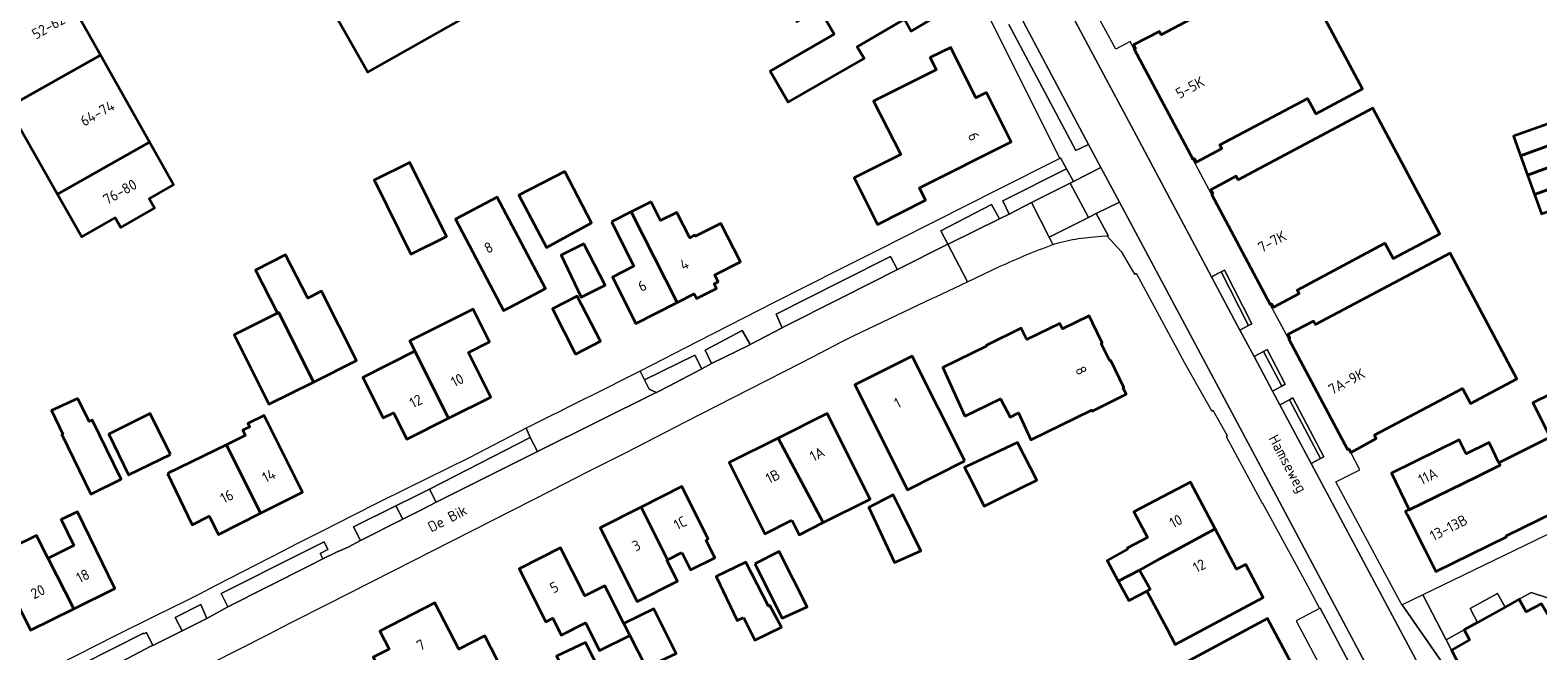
# Model space of a CAD drawing. Header units: metres. Extents: x 152391 to 157968, y 462336 to 467280.
# Tile 351 of 656: x 153896 to 154089, y 465799 to 465878. Entities that reach past the tile are written whole.
import ezdxf
from ezdxf.enums import TextEntityAlignment as Align

# ---------------------------------------------------------------- set-up
doc = ezdxf.new("R2010")
doc.units = ezdxf.units.M
doc.header["$LTSCALE"] = 0.75
for name, color, linetype, lineweight in [('B-WE-GR-BEPLANTING_CULTUUR_HEESTERS-GV', 251, 'Continuous', 18), ('B-WE-GR-GROENVOORZIENING-GV', 251, 'Continuous', 18), ('B-WE-IE-TERREINAFSCHEIDING_KUNSTMATIG_MUUR-GV', 251, 'Continuous', 18), ('B-WE-OG-BEBOUWING-GV', 6, 'Continuous', 35), ('B-WE-OG-BEBOUWING-T18', 1, 'Continuous', 18), ('B-WE-OG-TOPOGRAFIE-T18', 1, 'Continuous', 18), ('B-WE-VH-VERHARDING_BEDRIJFSVLOERPLAAT-GV', 251, 'Continuous', 18), ('B-WE-VH-VERHARDING_BETONSTRAATSTEEN-GV', 251, 'Continuous', 18), ('B-WE-VH-VERHARDING_STRAATBAKSTEEN-GV', 251, 'Continuous', 18), ('B-WE-VH-VERHARDING_TEGEL-GV', 251, 'Continuous', 18)]:
    doc.layers.add(name, color=color, linetype=linetype, lineweight=lineweight)
doc.styles.add('NLCS-ISO-M750-T18', font='NLCS-ISO.ttf', dxfattribs={"height": 1.35})

msp = doc.modelspace()

# ---------------------------------------------------------------- linework, layer by layer
at = {"layer": 'B-WE-GR-BEPLANTING_CULTUUR_HEESTERS-GV'}
for points in [[(154021.52, 465854.69), (154024.41, 465856.15), (154029.33, 465858.64), (154029.75, 465858.85), (154028.87, 465860.48), (154020.74, 465856.39)], [(154013.67, 465850.83), (154013.72, 465850.85), (154017.12, 465852.48), (154020.3, 465854.08), (154019.28, 465855.9), (154012.8, 465852.54)], [(153992.47, 465840.13), (153992.54, 465840.16), (154000, 465843.92), (154007.23, 465847.58), (154007.2, 465847.64), (154006.33, 465849.27), (154000, 465846.07), (153991.72, 465841.89), (153992.43, 465840.2)], [(153983.45, 465835.55), (153988.33, 465837.96), (153988.4, 465838), (153988.32, 465838.15), (153987.37, 465839.79), (153982.64, 465837.25)], [(153982.21, 465834.9), (153981.29, 465836.63), (153977.04, 465834.55), (153974.84, 465833.47), (153975.46, 465832.29), (153976.41, 465831.87), (153977.97, 465832.68)], [(153961.16, 465824.3), (153960.22, 465826.1), (153947.36, 465819.48), (153948.21, 465817.8)], [(153937.63, 465814.64), (153938.52, 465812.89), (153943.92, 465815.63), (153943.05, 465817.35)], [(153920.66, 465806.1), (153921.53, 465804.4), (153931.84, 465809.6), (153933.7, 465810.54), (153933.35, 465811.24), (153934.35, 465811.74), (153933.86, 465812.73), (153930.98, 465811.28)], [(153918.83, 465802.94), (153918.09, 465804.71), (153918.09, 465804.72), (153914.81, 465803.07), (153915.67, 465801.35)], [(153911.91, 465799.47), (153911.1, 465801.12), (153910.79, 465800.97), (153910.75, 465801.05), (153898.9, 465795.07), (153899.8, 465793.27), (153905.78, 465796.26), (153911.67, 465799.36)]]:
    msp.add_lwpolyline(points, close=True, dxfattribs=at)
at = {"layer": 'B-WE-GR-GROENVOORZIENING-GV'}
for points in [[(154047.45, 465846.66), (154051.08, 465839.84), (154052.16, 465840.42), (154048.65, 465847.3)], [(154055.25, 465832.04), (154056.43, 465832.67), (154054.09, 465837.11), (154052.89, 465836.47)], [(154060.2, 465822.77), (154061.38, 465823.4), (154057.4, 465830.91), (154056.2, 465830.27)], [(154068.39, 465790.98), (154061.35, 465804.24), (154061.27, 465804.2), (154058.27, 465802.61), (154065.31, 465789.35)]]:
    msp.add_lwpolyline(points, close=True, dxfattribs=at)
at = {"layer": 'B-WE-IE-TERREINAFSCHEIDING_KUNSTMATIG_MUUR-GV'}
for points in [[(154052.16, 465840.42), (154052.6, 465840.65), (154049.1, 465847.53), (154048.65, 465847.3)], [(154056.43, 465832.67), (154056.88, 465832.91), (154054.54, 465837.35), (154054.09, 465837.11)], [(154057.4, 465830.91), (154061.38, 465823.4), (154061.82, 465823.63), (154057.84, 465831.15)]]:
    msp.add_lwpolyline(points, close=True, dxfattribs=at)
at = {"layer": 'B-WE-OG-BEBOUWING-GV'}
for points in [[(153972.91, 465920.92), (153952.09, 465909.14), (153932.14, 465897.85), (153926.95, 465894.91), (153939.44, 465872.84), (153989.88, 465901.37)], [(154058.2, 465886.78), (154041.01, 465877.63), (154040.76, 465878.07), (154037.47, 465876.34), (154037.7, 465875.9), (154037.54, 465875.79), (154045.06, 465861.7), (154045.24, 465861.79), (154045.48, 465861.33), (154048.77, 465863.08), (154048.52, 465863.54), (154059.73, 465869.5), (154060.78, 465867.53), (154066.75, 465870.71)], [(153898.95, 465886.18), (153887.09, 465879.52), (153893.41, 465868.39), (153905.23, 465875.03)], [(153905.23, 465875.03), (153893.41, 465868.39), (153899.72, 465857.25), (153911.52, 465863.88)], [(154018.62, 465870.25), (154017.27, 465869.58), (154014.07, 465876.02), (154011.41, 465874.73), (154012.2, 465873.15), (154004.19, 465869.13), (154007.67, 465862.32), (154001.69, 465859.34), (154004.7, 465853.37), (154010.83, 465856.46), (154010.04, 465858.03), (154021.78, 465863.95)], [(154047.43, 465857.23), (154054.95, 465843.12), (154055.13, 465843.21), (154055.37, 465842.76), (154058.66, 465844.51), (154058.41, 465844.97), (154069.62, 465850.96), (154070.67, 465848.99), (154076.64, 465852.18), (154068.08, 465868.25), (154050.85, 465859.08), (154050.61, 465859.54), (154047.33, 465857.8), (154047.59, 465857.32)], [(154086.98, 465862.16), (154092.13, 465864.02), (154091.27, 465866.51), (154086.09, 465864.64)], [(153899.72, 465857.25), (153902.83, 465851.77), (153907.12, 465854.2), (153907.82, 465852.99), (153912.14, 465855.44), (153911.46, 465856.66), (153914.59, 465858.43), (153911.52, 465863.88)], [(154092.13, 465864.02), (154086.98, 465862.16), (154087.87, 465859.69), (154092.98, 465861.53)], [(154087.87, 465859.69), (154088.76, 465857.21), (154093.84, 465859.04), (154092.98, 465861.53)], [(153940.37, 465858.8), (153944.96, 465849.55), (153949.53, 465851.81), (153944.9, 465861.14), (153944.82, 465861.3), (153940.25, 465859.03)], [(153964.67, 465860.13), (153958.79, 465857.11), (153962.32, 465850.43), (153968.06, 465853.57)], [(154093.84, 465859.04), (154088.76, 465857.21), (154089.65, 465854.74), (154094.7, 465856.56)], [(153957.49, 465842.68), (153960.81, 465844.43), (153962.18, 465845.15), (153956.02, 465856.87), (153950.66, 465854.05), (153956.82, 465842.33)], [(153975.7, 465856.26), (153973.16, 465854.98), (153979.03, 465843.35), (153981.21, 465844.46), (153981.5, 465843.88), (153984.08, 465845.18), (153983.77, 465845.77), (153984.3, 465846.03), (153983.85, 465846.92), (153987.13, 465848.58), (153984.65, 465853.5), (153981.37, 465851.84), (153981.3, 465851.98), (153980.66, 465851.66), (153979.02, 465854.91), (153976.92, 465853.85)], [(153970.62, 465853.69), (153973.49, 465848.01), (153970.76, 465846.63), (153973.76, 465840.69), (153979.03, 465843.35), (153973.16, 465854.98)], [(153967.1, 465850.89), (153964.18, 465849.41), (153966.76, 465844.07), (153969.83, 465845.59)], [(153927.87, 465842), (153928.05, 465842.09), (153932.48, 465833.19), (153932.58, 465833.23), (153937.99, 465835.94), (153933.54, 465844.84), (153931.75, 465843.94), (153928.92, 465849.47), (153925.05, 465847.52)], [(154068.26, 465826.4), (154079.54, 465832.38), (154080.57, 465830.43), (154086.53, 465833.59), (154077.97, 465849.7), (154060.74, 465840.54), (154060.5, 465841), (154057.21, 465839.26), (154057.48, 465838.81), (154057.33, 465838.69), (154064.84, 465824.56), (154064.99, 465824.64), (154065.26, 465824.18), (154068.53, 465825.95)], [(153966.04, 465836.76), (153969.23, 465838.4), (153966.26, 465844.18), (153963.07, 465842.54)], [(153945.48, 465837.13), (153949.79, 465828.55), (153955.2, 465831.26), (153952.33, 465836.98), (153955.01, 465838.32), (153952.91, 465842.52), (153944.82, 465838.46)], [(153932.48, 465833.19), (153928.05, 465842.09), (153927.87, 465842), (153922.33, 465839.23), (153926.78, 465830.34)], [(154015.88, 465828.8), (154020.43, 465831.04), (154021.65, 465828.71), (154022.71, 465829.26), (154024.33, 465825.78), (154032.08, 465829.59), (154032.15, 465829.44), (154036.53, 465831.64), (154036.13, 465832.44), (154036.23, 465832.49), (154034.53, 465835.94), (154034.43, 465835.9), (154033.33, 465838.14), (154033.43, 465838.19), (154032.2, 465840.77), (154031.76, 465841.67), (154028.36, 465839.99), (154028.01, 465840.7), (154023.8, 465838.64), (154023.09, 465840.09), (154018.58, 465837.87), (154018.64, 465837.76), (154013.04, 465835.03)], [(154072.46, 465816.24), (154074.73, 465811.75), (154076.15, 465808.92), (154085.21, 465813.36), (154085.15, 465813.5), (154109.83, 465825.59), (154105.16, 465832.84), (154101.99, 465839.45), (154096.92, 465836.95), (154097.85, 465835.08), (154088.58, 465830.54), (154090.79, 465826.15), (154084.22, 465822.84), (154084.36, 465822.56), (154081.5, 465821.1), (154072.74, 465816.85), (154072.32, 465816.64), (154072.27, 465816.61)], [(153949.79, 465828.55), (153945.48, 465837.13), (153938.8, 465833.77), (153941.4, 465828.59), (153942.73, 465829.26), (153944.43, 465825.86)], [(154015.86, 465823.09), (154009.12, 465836.49), (154001.8, 465832.81), (154008.54, 465819.4)], [(153902.32, 465831.09), (153898.95, 465829.55), (153900.4, 465826.51), (153900.3, 465826.46), (153903.99, 465818.85), (153907.88, 465820.74), (153904.18, 465828.35), (153903.77, 465828.14)], [(153914.19, 465823.91), (153911.57, 465829.16), (153906.3, 465826.51), (153908.82, 465821.32)], [(153925.73, 465816.4), (153931.07, 465819.09), (153926.17, 465828.91), (153924.11, 465827.88), (153924.33, 465827.44), (153923.44, 465827.03), (153923.77, 465826.34), (153921.36, 465825.17)], [(153997.73, 465815.2), (154003.73, 465818.21), (153998.23, 465829.16), (153991.97, 465826.01)], [(153913.82, 465821.5), (153916.98, 465814.9), (153919.16, 465816), (153920.32, 465813.69), (153925.73, 465816.4), (153921.36, 465825.17)], [(153993.71, 465815.5), (153994.64, 465813.65), (153997.73, 465815.2), (153991.97, 465826.01), (153985.7, 465822.87), (153990.27, 465813.77)], [(154020.65, 465818.44), (154025.06, 465820.61), (154022.59, 465825.44), (154015.99, 465822.34), (154015.83, 465822.26), (154016.25, 465821.42), (154018.34, 465817.29)], [(154072.74, 465816.85), (154081.5, 465821.1), (154084.36, 465822.56), (154084.22, 465822.84), (154082.97, 465825.44), (154080.04, 465824.02), (154079.13, 465825.8), (154070.47, 465821.54)], [(153979.65, 465811.35), (153980.76, 465809.13), (153983.87, 465810.7), (153982.74, 465812.95), (153983.03, 465813.1), (153979.65, 465819.8), (153974.42, 465817.16), (153977.81, 465810.42)], [(154040.75, 465810.53), (154047.92, 465814.39), (154044.76, 465820.39), (154037.48, 465816.58), (154039.25, 465813.3), (154036.62, 465811.93), (154036.69, 465811.81), (154034.07, 465810.36), (154035.5, 465807.69), (154038.23, 465809.11)], [(153974.42, 465817.16), (153969.18, 465814.52), (153973.93, 465805.09), (153979.08, 465807.69), (153977.72, 465810.38), (153977.81, 465810.42)], [(154004.22, 465817.48), (154003.58, 465817.15), (154006.84, 465810.08), (154010.24, 465811.58), (154007.79, 465816.53), (154006.69, 465818.76), (154005.88, 465818.34)], [(153898.59, 465810.64), (153898.53, 465810.6), (153901.8, 465804.16), (153907.08, 465806.76), (153902.27, 465816.56), (153900.21, 465815.6), (153901.82, 465812.27)], [(153901.8, 465804.16), (153898.53, 465810.6), (153897.06, 465813.53), (153893.83, 465811.95), (153893.56, 465812.49), (153891.3, 465811.39), (153891.39, 465811.2), (153896.29, 465801.44)], [(154047.92, 465814.39), (154040.75, 465810.53), (154038.23, 465809.11), (154039.6, 465806.69), (154039.14, 465806.44), (154041.72, 465801.63), (154042.8, 465799.61), (154054.06, 465805.63), (154051.82, 465809.84), (154050.63, 465809.22)], [(153973, 465800.76), (153972.23, 465802.27), (153969.78, 465807.12), (153967.21, 465805.82), (153964.11, 465811.95), (153958.82, 465809.29), (153962.22, 465802.5), (153963.12, 465802.95), (153964.2, 465800.8), (153967.32, 465802.37), (153969.11, 465798.82)], [(153988.99, 465809.9), (153992.49, 465802.95), (153995.67, 465804.43), (153992.11, 465811.48)], [(153987.55, 465803.06), (153988.99, 465800.16), (153992.39, 465801.8), (153990.91, 465804.59), (153990.73, 465804.51), (153987.84, 465810.13), (153984.04, 465808.28), (153986.71, 465802.68)], [(154035.5, 465807.69), (154036.84, 465805.21), (154039.14, 465806.44), (154039.6, 465806.69), (154038.23, 465809.11)], [(153955.68, 465785.61), (153960.84, 465788.24), (153954.42, 465800.72), (153951.08, 465799), (153948.03, 465804.92), (153940.99, 465801.3), (153942.17, 465799.01), (153940.13, 465797.97), (153943.16, 465792.07), (153950.79, 465795.75)], [(153972.23, 465802.27), (153973, 465800.76), (153975.06, 465796.67), (153978.91, 465798.44), (153976.04, 465804.16)], [(153970.45, 465793.67), (153967.3, 465799.84), (153963.6, 465798.08), (153966.81, 465791.81)]]:
    msp.add_lwpolyline(points, close=True, dxfattribs=at)
for points in [[(153994.3, 465879.38), (153994.35, 465879.3), (153997.27, 465880.98), (153999.14, 465877.73), (153990.94, 465872.99), (153993.24, 465869), (154002.98, 465874.62), (154002.1, 465876.11), (154008.12, 465879.63), (154009, 465878.12), (154012.03, 465879.89), (154010.27, 465882.92), (154008.76, 465882.05), (154006.27, 465886.33), (154007.78, 465887.25), (154006.02, 465890.28), (154002.98, 465888.54), (154003.87, 465887), (154000.49, 465885.03), (153997.09, 465890.89), (153987.64, 465885.43), (153987.66, 465885.38)], [(154123.23, 465783.22), (154109.49, 465808.61), (154107.37, 465812.53), (154091.49, 465804.05), (154090.43, 465803.48), (154089.68, 465804.78), (154087.69, 465803.78), (154086.83, 465805.38), (154085, 465804.36), (154081.5, 465802.43), (154079.79, 465801.48), (154080.44, 465800.18), (154078.17, 465798.85), (154082.95, 465789.64)], [(154060.38, 465792.12), (154054.58, 465802.9), (154020.86, 465784.75)]]:
    msp.add_lwpolyline(points, dxfattribs=at)
at = {"layer": 'B-WE-VH-VERHARDING_BEDRIJFSVLOERPLAAT-GV'}
msp.add_lwpolyline([(154085, 465804.36), (154084.04, 465806.1), (154080.52, 465804.19), (154081.5, 465802.43)], close=True, dxfattribs=at)
at = {"layer": 'B-WE-VH-VERHARDING_BETONSTRAATSTEEN-GV'}
for points in [[(154075.88, 465793.36), (154070.32, 465803.83), (154060.2, 465822.77), (154056.2, 465830.27), (154055.25, 465832.04), (154052.89, 465836.47), (154051.08, 465839.84), (154047.45, 465846.66), (154037.48, 465865.33), (154029.05, 465881.13)], [(154029.05, 465881.13), (154037.48, 465865.33), (154047.45, 465846.66), (154048.65, 465847.3), (154049.1, 465847.53), (154052.6, 465840.65), (154052.16, 465840.42), (154051.08, 465839.84), (154052.89, 465836.47), (154054.09, 465837.11), (154054.54, 465837.35), (154056.88, 465832.91), (154056.43, 465832.67), (154055.25, 465832.04), (154056.2, 465830.27), (154057.4, 465830.91), (154057.84, 465831.15), (154061.82, 465823.63), (154061.38, 465823.4), (154060.2, 465822.77), (154070.32, 465803.83), (154075.88, 465793.36)], [(154018.8, 465880.53), (154018.66, 465880.46), (154028.02, 465861.82), (154028.12, 465861.87), (154028.87, 465860.48), (154029.75, 465858.85), (154033.29, 465860.65), (154031.71, 465863.6), (154030.08, 465862.82), (154021.49, 465878.97)], [(154021.49, 465878.97), (154030.08, 465862.82), (154031.71, 465863.6), (154023.29, 465879.41)], [(154023.29, 465879.41), (154031.71, 465863.6), (154033.29, 465860.65), (154035.66, 465856.22), (154055.43, 465819.2), (154071.69, 465788.6)], [(154079.93, 465792.98), (154071.83, 465804.68), (154071.8, 465804.66), (154063.36, 465820.4), (154066.4, 465821.93), (154065.26, 465824.18), (154064.99, 465824.64), (154064.84, 465824.56), (154057.33, 465838.69), (154054.95, 465843.12), (154047.43, 465857.23), (154045.06, 465861.7), (154037.54, 465875.79), (154037.01, 465876.78), (154035.2, 465875.81), (154033.13, 465879.55)], [(154071.69, 465788.6), (154055.43, 465819.2), (154035.66, 465856.22), (154032.68, 465854.77), (154034.19, 465851.93), (154034.1, 465851.88), (154035.89, 465849.91), (154037.58, 465847), (154037.78, 465847.11), (154043.97, 465835.64), (154047.46, 465829.48), (154047.61, 465829.57), (154049.47, 465826.28), (154049.32, 465826.2), (154053.9, 465817.67), (154053.97, 465817.7), (154059.07, 465808.3), (154060.32, 465805.99), (154061.27, 465804.2), (154061.35, 465804.24), (154068.39, 465790.98)], [(154099.27, 465817.93), (154074.49, 465805.95), (154077.48, 465800.2), (154079.79, 465801.48), (154081.5, 465802.43), (154080.52, 465804.19), (154084.04, 465806.1), (154085, 465804.36), (154086.83, 465805.38), (154088.37, 465806.23), (154090.68, 465805.47)], [(154082.95, 465789.64), (154078.17, 465798.85), (154077.48, 465800.2), (154074.49, 465805.95), (154071.83, 465804.68), (154079.93, 465792.98)]]:
    msp.add_lwpolyline(points, dxfattribs=at)
for points in [[(154032.68, 465854.77), (154035.66, 465856.22), (154033.29, 465860.65), (154029.75, 465858.85), (154029.33, 465858.64), (154031.69, 465854.25)], [(153948.21, 465817.8), (153947.36, 465819.48), (153945.45, 465818.55), (153943.05, 465817.35), (153943.92, 465815.63), (153946.33, 465816.85)]]:
    msp.add_lwpolyline(points, close=True, dxfattribs=at)
at = {"layer": 'B-WE-VH-VERHARDING_STRAATBAKSTEEN-GV'}
for points in [[(154026.65, 465851.75), (154031.69, 465854.25), (154029.33, 465858.64), (154024.41, 465856.15)], [(153976.41, 465831.87), (153975.46, 465832.29), (153974.84, 465833.47), (153974.31, 465834.58), (153967.76, 465831.31), (153967.58, 465831.22), (153964.34, 465829.6), (153964.35, 465829.58), (153962.62, 465828.72), (153959.71, 465827.29), (153960.22, 465826.1), (153961.16, 465824.3), (153976.35, 465831.84)]]:
    msp.add_lwpolyline(points, close=True, dxfattribs=at)
for points in [[(154027.13, 465850.78), (154026.65, 465851.75), (154024.41, 465856.15), (154021.52, 465854.69), (154020.3, 465854.08)], [(154020.3, 465854.08), (154017.12, 465852.48), (154013.72, 465850.85), (154013.67, 465850.83), (154016.21, 465846), (154020.39, 465848)], [(154030.76, 465851.6), (154033.74, 465851.92), (154034.1, 465851.88), (154034.19, 465851.93), (154032.68, 465854.77), (154031.69, 465854.25), (154026.65, 465851.75), (154027.13, 465850.78)], [(153976.39, 465826.18), (153980.03, 465828.04), (153988.32, 465832.29), (153994.98, 465835.7), (153997.37, 465836.93), (154000, 465838.28), (154001.63, 465839.11), (154011.73, 465843.91), (154012.13, 465844.09), (154016.21, 465846), (154013.67, 465850.83), (154007.23, 465847.58), (154000, 465843.92), (153992.54, 465840.16), (153992.47, 465840.13), (153988.4, 465838), (153988.33, 465837.96), (153983.45, 465835.55), (153982.21, 465834.9), (153977.97, 465832.68), (153976.41, 465831.87), (153976.35, 465831.84), (153961.16, 465824.3), (153948.21, 465817.8), (153946.33, 465816.85), (153943.92, 465815.63), (153938.52, 465812.89), (153936.92, 465812.07), (153935.44, 465811.42), (153933.7, 465810.54), (153931.84, 465809.6), (153921.53, 465804.4), (153918.83, 465802.94), (153915.67, 465801.35), (153912.79, 465799.91), (153911.91, 465799.47), (153911.67, 465799.36), (153905.78, 465796.26)], [(154027.13, 465850.78), (154027.8, 465851.02)], [(153894.79, 465785.13), (153900.54, 465787.5), (153915.88, 465795.4), (153926.59, 465800.84), (153929.56, 465802.36), (153934.3, 465804.77), (153945.46, 465810.44), (153947.38, 465811.42), (153955.61, 465815.6), (153962.98, 465819.34), (153967.67, 465821.73), (153972.34, 465824.1), (153976.38, 465826.17), (153976.39, 465826.18)]]:
    msp.add_lwpolyline(points, dxfattribs=at)
for points in [[(154020.39, 465848, -0.019602), (154027.13, 465850.78)], [(154027.8, 465851.02, -0.028065), (154030.76, 465851.6)]]:
    msp.add_lwpolyline(points, format="xyb", dxfattribs=at)
at = {"layer": 'B-WE-VH-VERHARDING_TEGEL-GV'}
for points in [[(154020.05, 465857.78), (154012.18, 465853.81), (154006.79, 465851.08), (154006.07, 465850.71), (154000, 465847.66), (153991.21, 465843.24), (153991.21, 465843.24), (153987.72, 465841.45), (153981.61, 465838.32), (153974.31, 465834.58), (153974.84, 465833.47), (153977.04, 465834.55), (153981.29, 465836.63), (153982.21, 465834.9), (153983.45, 465835.55), (153982.64, 465837.25), (153987.37, 465839.79), (153988.32, 465838.15), (153988.4, 465838), (153992.47, 465840.13), (153992.43, 465840.2), (153991.72, 465841.89), (154000, 465846.07), (154006.33, 465849.27), (154007.2, 465847.64), (154007.23, 465847.58), (154013.67, 465850.83), (154012.8, 465852.54), (154019.28, 465855.9), (154020.3, 465854.08), (154021.52, 465854.69), (154020.74, 465856.39), (154028.87, 465860.48), (154028.12, 465861.87), (154028.02, 465861.82)], [(154091.49, 465804.05), (154090.68, 465805.47), (154088.37, 465806.23), (154086.83, 465805.38), (154087.69, 465803.78), (154089.68, 465804.78), (154090.43, 465803.48)], [(154078.17, 465798.85), (154080.44, 465800.18), (154079.79, 465801.48), (154077.48, 465800.2)]]:
    msp.add_lwpolyline(points, close=True, dxfattribs=at)
msp.add_lwpolyline([(153898.9, 465795.07), (153910.75, 465801.05), (153910.79, 465800.97), (153911.1, 465801.12), (153911.91, 465799.47), (153912.79, 465799.91), (153915.67, 465801.35), (153914.81, 465803.07), (153918.09, 465804.72), (153918.09, 465804.71), (153918.83, 465802.94), (153921.53, 465804.4), (153920.66, 465806.1), (153930.98, 465811.28), (153933.86, 465812.73), (153934.35, 465811.74), (153933.35, 465811.24), (153933.7, 465810.54), (153935.44, 465811.42), (153936.92, 465812.07), (153938.52, 465812.89), (153937.63, 465814.64), (153943.05, 465817.35), (153945.45, 465818.55), (153947.36, 465819.48), (153960.22, 465826.1), (153959.71, 465827.29), (153952.42, 465823.49), (153946.87, 465820.76), (153944.71, 465819.69), (153940.48, 465817.61), (153935.35, 465814.99), (153933.85, 465814.23), (153930.38, 465812.47), (153928.55, 465811.53), (153919.99, 465807.13), (153917.8, 465806), (153916.21, 465805.17), (153912.2, 465803.2), (153907.09, 465800.69), (153897.22, 465795.68)], dxfattribs=at)

# ---------------------------------------------------------------- texts
at = {"layer": 'B-WE-OG-BEBOUWING-T18', "style": 'NLCS-ISO-M750-T18'}
for s, rotation, p in [('52-62', 29.4, (153898.58, 465878.69)), ('5-5K', 28.1, (154044.68, 465870.9)), ('64-74', 29.4, (153904.83, 465867.59)), ('6', 295.8, (154017.01, 465864.62)), ('76-80', 29.5, (153907.72, 465857.53)), ('7-7K', 28, (154055.19, 465851.17)), ('8', 27.7, (153954.9, 465850.4)), ('4', 27.1, (153979.95, 465848.26)), ('6', 27.1, (153974.57, 465845.5)), ('10', 26.9, (153950.9, 465833.43)), ('8', 296.3, (154030.76, 465834.66)), ('7A-9K', 28, (154064.73, 465833.27)), ('12', 26.9, (153945.6, 465830.74)), ('1', 27.3, (154007.24, 465830.51)), ('1A', 26.7, (153996.96, 465823.97)), ('14', 26.4, (153926.78, 465821.21)), ('1B', 26.7, (153991.29, 465821.11)), ('11A', 25.9, (154075.12, 465821.12)), ('16', 26.4, (153921.41, 465818.55)), ('1C', 27.3, (153979.44, 465815.15)), ('10', 27.7, (154042.88, 465815.38)), ('13-13B', 26.8, (154077.79, 465814.55)), ('3', 27.3, (153973.82, 465812.26)), ('18', 26.9, (153902.97, 465808.37)), ('12', 27.7, (154045.87, 465809.67)), ('20', 26.3, (153897.21, 465806.35)), ('5', 27.4, (153963.31, 465806.92)), ('7', 26.7, (153946.23, 465799.52))]:
    msp.add_text(s, height=1.35, rotation=rotation, dxfattribs=at).set_placement(p, align=Align.MIDDLE)
at = {"layer": 'B-WE-OG-TOPOGRAFIE-T18', "style": 'NLCS-ISO-M750-T18'}
for s, rotation, p in [('Hamseweg', 298.2, (154057.02, 465822.65)), ('De Bik', 26.9, (153949.63, 465815.72))]:
    msp.add_text(s, height=1.35, rotation=rotation, dxfattribs=at).set_placement(p, align=Align.MIDDLE)

doc.saveas('drawing.dxf')
